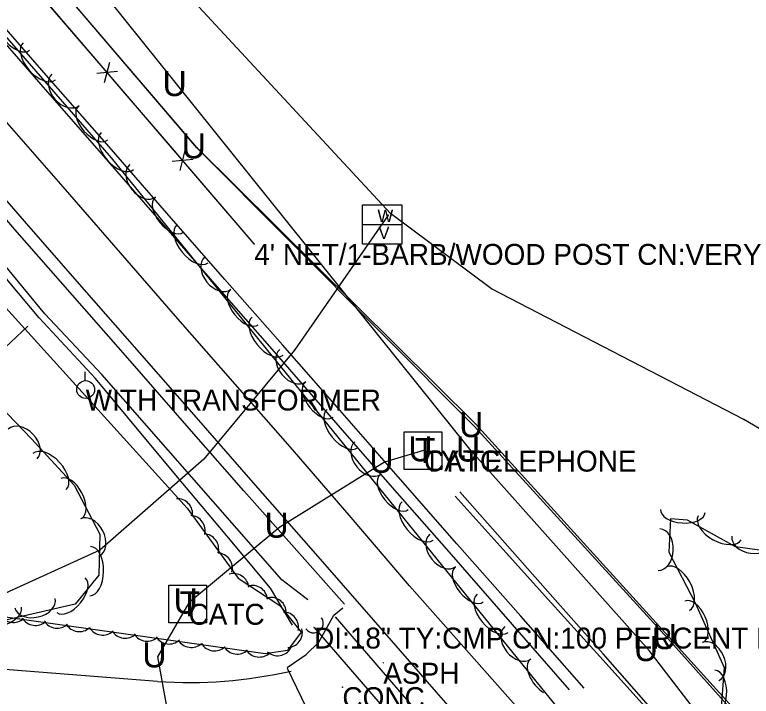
# Model space of a CAD drawing. Extents: x 954793 to 988390, y 1867850 to 1924428.
# Drawn here: x 966003.6 to 966179.6, y 1898063.4 to 1898226.2 of the extents above; entities that cross this region are included whole.
import ezdxf

# ---------------------------------------------------------------- set-up
doc = ezdxf.new("R2010")
doc.units = 0
for name, color, linetype in [('Default', 7, 'Continuous'), ('S_CROSS_DRAIN', 7, 'Continuous'), ('S_DITCHLINE', 7, 'Continuous'), ('S_DRG_PT_SYM', 7, 'Continuous'), ('S_EDGE_BITUMINOUS', 7, 'Continuous'), ('S_EDGE_CONCRETE', 7, 'Continuous'), ('S_EDGE_PAVEMENT', 7, 'Continuous'), ('S_FENCE', 7, 'Continuous'), ('S_FENCE_ANNOT', 7, 'Continuous'), ('S_FIBER_OPTIC_CABLE', 7, 'Continuous'), ('S_GRAVEL_ROAD', 7, 'Continuous'), ('S_MSC_PT_SYM', 7, 'Continuous'), ('S_PAVEMENT_CROWN', 7, 'Continuous'), ('S_SHOULDER', 7, 'Continuous'), ('S_SIDE_DRAIN', 7, 'Continuous'), ('S_SIDE_DRAIN_ANNOT', 7, 'Continuous'), ('S_SURVEY_TEXT_ANNOT', 7, 'Continuous'), ('S_TELEPHONE_UTILITIES', 7, 'Continuous'), ('S_TELEPHONE_UTILITIES_ANNOT', 7, 'Continuous'), ('S_TREE', 7, 'Continuous'), ('S_UNDERGROUND_CABLE', 7, 'Continuous'), ('S_UNDERGROUND_CABLE_ANNOT', 7, 'Continuous'), ('S_UTILITY_POLE', 7, 'Continuous'), ('S_UTILITY_POLE_ANNOT', 7, 'Continuous'), ('S_UTL_PT_SYM', 7, 'Continuous'), ('S_WATER_UTILITIES', 7, 'Continuous')]:
    doc.layers.add(name, color=color, linetype=linetype)

msp = doc.modelspace()

# ---------------------------------------------------------------- linework, layer by layer
at = {"layer": 'S_CROSS_DRAIN'}
msp.add_arc((966075.01, 1898080.89), 2.3, 214.6551, 34.9843, dxfattribs=at)
at = {"layer": 'S_DITCHLINE'}
for points in [[(966073.58, 1898086.44), (966067.42, 1898091.22), (966056.65, 1898103.48), (966045.89, 1898115.74), (966035.12, 1898127.99), (966024.35, 1898140.25), (966010.79, 1898154.79), (965998.07, 1898170.07), (965985.36, 1898185.36), (965972.64, 1898200.64), (965959.92, 1898215.93), (965949.31, 1898227.62)], [(966069.95, 1898080.43), (966064.68, 1898089.27), (966054.22, 1898101.77), (966043.76, 1898114.28), (966033.3, 1898126.78), (966022.84, 1898139.29), (966009.42, 1898153.85), (965996.56, 1898169.01), (965983.71, 1898184.16), (965970.85, 1898199.31), (965957.99, 1898214.47), (965947.56, 1898226.26)], [(965991.12, 1898137.85), (966001.28, 1898146.72), (966006.67, 1898151.81)], [(966173.33, 1898040.58), (966164.13, 1898050.37), (966154.92, 1898060.15), (966143.39, 1898072.93), (966131.86, 1898085.71), (966120.33, 1898098.48), (966108.8, 1898111.26)], [(966174.22, 1898041.14), (966164.93, 1898050.89), (966155.63, 1898060.64), (966144.2, 1898073.54), (966132.77, 1898086.45), (966121.34, 1898099.36), (966109.91, 1898112.27)]]:
    msp.add_lwpolyline(points, dxfattribs=at)
at = {"layer": 'S_DRG_PT_SYM'}
msp.add_lwpolyline([(966075.11, 1898079.84), (966075.11, 1898079.89), (966075.11, 1898079.84), (966075.06, 1898079.84), (966075.11, 1898079.84), (966075.11, 1898079.79), (966075.11, 1898079.84), (966075.16, 1898079.84)], dxfattribs=at)
at = {"layer": 'S_EDGE_BITUMINOUS'}
msp.add_lwpolyline([(966068.68, 1898070.31), (966073.2, 1898073.4), (966076.25, 1898076.4), (966079.87, 1898082.84), (966082, 1898084.55)], dxfattribs=at)
at = {"layer": 'S_EDGE_CONCRETE'}
for points in [[(966080.13, 1898082.39), (966093.61, 1898066.85), (966099.76, 1898059.75)], [(966078.95, 1898049.01), (966068.77, 1898070.1)]]:
    msp.add_lwpolyline(points, dxfattribs=at)
at = {"layer": 'S_EDGE_PAVEMENT'}
for points in [[(966136.19, 1898064.99), (966122.54, 1898080.57), (966107.36, 1898097.91), (966093.33, 1898113.97), (966079.3, 1898130.03), (966065.64, 1898145.66), (966051.98, 1898161.29), (966038.15, 1898177.16), (966024.33, 1898193.02), (966009.85, 1898209.57), (965995.36, 1898226.11), (965980.76, 1898242.77)], [(966119.98, 1898046.54), (966119.4, 1898047.21), (966104.36, 1898064.45), (966089.31, 1898081.69), (966074.94, 1898098.1), (966060.56, 1898114.51), (966046.97, 1898130.03), (966033.39, 1898145.54), (966019.64, 1898161.24), (966005.9, 1898176.93), (965991.56, 1898193.34), (965977.23, 1898209.76), (965962.49, 1898226.64)]]:
    msp.add_lwpolyline(points, dxfattribs=at)
at = {"layer": 'S_FENCE'}
for p, q in [((966060.8, 1898171.46), (966009.74, 1898230.96)), ((966025.04, 1898209.99), (966026.28, 1898214.83)), ((966028.15, 1898212.65), (966023.17, 1898212.16)), ((966043.08, 1898188.97), (966044.32, 1898193.81)), ((966046.18, 1898191.64), (966041.21, 1898191.15))]:
    msp.add_line(p, q, dxfattribs=at)
for points in [[(966024.73, 1898213.5), (966009.74, 1898230.96)], [(966042.76, 1898192.48), (966026.96, 1898210.89)], [(966060.8, 1898171.46), (966045, 1898189.87)]]:
    msp.add_lwpolyline(points, dxfattribs=at)
at = {"layer": 'S_FIBER_OPTIC_CABLE'}
for p, q in [((966047.05, 1898194.49), (965972.67, 1898281.5)), ((966113.73, 1898128.51), (966047.05, 1898194.49)), ((966159.92, 1898077.6), (966113.73, 1898128.51)), ((966197.27, 1898036.41), (966159.92, 1898077.6))]:
    msp.add_line(p, q, dxfattribs=at)
at = {"layer": 'S_GRAVEL_ROAD'}
msp.add_lwpolyline([(966037.71, 1898066.98), (966002.22, 1898069.78), (965947.84, 1898075.19), (965877.89, 1898079.18), (965838.12, 1898080.07)], dxfattribs=at)
msp.add_ellipse((966046.79, 1898174.17), major_axis=(101.65, 40.86), ratio=0.977575, start_param=4.254765, end_param=4.548341, dxfattribs=at)
at = {"layer": 'S_MSC_PT_SYM'}
for points in [[(966060.8, 1898171.46), (966060.8, 1898171.51), (966060.8, 1898171.46), (966060.75, 1898171.46), (966060.8, 1898171.46), (966060.8, 1898171.41), (966060.8, 1898171.46), (966060.85, 1898171.46)], [(966091.65, 1898071.44), (966091.65, 1898071.49), (966091.65, 1898071.44), (966091.6, 1898071.44), (966091.65, 1898071.44), (966091.65, 1898071.39), (966091.65, 1898071.44), (966091.7, 1898071.44)], [(966081.88, 1898065.61), (966081.88, 1898065.66), (966081.88, 1898065.61), (966081.83, 1898065.61), (966081.88, 1898065.61), (966081.88, 1898065.56), (966081.88, 1898065.61), (966081.93, 1898065.61)]]:
    msp.add_lwpolyline(points, dxfattribs=at)
at = {"layer": 'S_PAVEMENT_CROWN'}
msp.add_lwpolyline([(966184.03, 1897991.61), (966169.77, 1898008.02), (966155.5, 1898024.44), (966142.16, 1898039.71), (966128.82, 1898054.98), (966113.38, 1898072.39), (966097.94, 1898089.8), (966083.94, 1898106.1), (966069.94, 1898122.4), (966056.24, 1898138), (966042.54, 1898153.6), (966028.84, 1898169.34), (966015.14, 1898185.08), (966000.64, 1898201.64), (965986.14, 1898218.2), (965971.61, 1898234.92)], dxfattribs=at)
at = {"layer": 'S_SHOULDER'}
for points in [[(966082.36, 1898085.46), (966070.32, 1898098.98), (966058.29, 1898112.5), (966044.71, 1898128.03), (966031.13, 1898143.57), (966017.34, 1898159.24), (966003.56, 1898174.9), (965989.32, 1898191.41), (965975.09, 1898207.92), (965960.38, 1898224.63), (965945.66, 1898241.34)], [(966139.65, 1898065.38), (966124.49, 1898082.54), (966109.19, 1898099.86), (966095.24, 1898115.81), (966081.28, 1898131.76), (966067.53, 1898147.36), (966053.77, 1898162.96), (966039.94, 1898178.79), (966026.1, 1898194.62), (966011.62, 1898211.13), (965997.14, 1898227.65)]]:
    msp.add_lwpolyline(points, dxfattribs=at)
at = {"layer": 'S_SIDE_DRAIN'}
msp.add_line((966075.11, 1898079.84), (966095.54, 1898056.38), dxfattribs=at)
at = {"layer": 'S_TELEPHONE_UTILITIES'}
for points in [[(966096.65, 1898117.62), (966096.65, 1898126.62), (966105.65, 1898126.62), (966105.65, 1898117.62)], [(966040.38, 1898081.01), (966040.38, 1898090.01), (966049.38, 1898090.01), (966049.38, 1898081.01)]]:
    msp.add_lwpolyline(points, close=True, dxfattribs=at)
at = {"layer": 'S_TREE'}
for points in [[(966228.3, 1898128.84), (966223.42, 1898116.9), (966204.82, 1898106.4), (966187.84, 1898097.45), (966175.86, 1898099.12), (966164.34, 1898105.51), (966160.26, 1898105.79), (966159.93, 1898097.84), (966166.23, 1898085.79), (966173.09, 1898070.33), (966172.31, 1898059.76), (966166.41, 1898050.47), (966162.96, 1898047.23), (966147.35, 1898043.44), (966139.53, 1898053.09), (966026.69, 1898192.02), (965907.53, 1898329.01), (965824.15, 1898434.06)], [(965780.72, 1898387.03), (965878.03, 1898273.35), (965986.56, 1898146.73), (966007.57, 1898124.95), (966017.8, 1898113.85), (966023.87, 1898102.16), (966023.69, 1898092.36), (966018.01, 1898085.42), (965998.24, 1898080.94), (965905.25, 1898088.9), (965847.36, 1898101.49), (965818.52, 1898108.22), (965806.95, 1898113.23), (965793.25, 1898119.75)], [(965999.08, 1898158.74), (966044.77, 1898108.39), (966056.98, 1898091.66), (966066.95, 1898085.15), (966072.03, 1898078.73), (966068.73, 1898074.35), (966063.42, 1898073.56), (965993.99, 1898083.37)]]:
    msp.add_lwpolyline(points, dxfattribs=at)
for centre, start, end in [((966042.44, 1898106.99), 351.4182, 93.0151), ((966045.46, 1898102.98), 345.343, 86.9399), ((966048.67, 1898098.59), 345.343, 86.9399), ((966051.97, 1898094.01), 345.343, 86.9399), ((966055.89, 1898089.11), 6.0496, 107.6465), ((966060.35, 1898086.28), 6.0496, 107.6465), ((966064.81, 1898083.41), 6.0496, 107.6465), ((966003.23, 1898084.72), 211.1552, 312.7521), ((966067.75, 1898079.91), 347.576, 89.1729), ((966008.49, 1898084.01), 211.1552, 312.7521), ((966013.73, 1898083.34), 211.1552, 312.7521), ((966019, 1898082.52), 211.1552, 312.7521), ((966024.59, 1898081.7), 211.1552, 312.7521), ((966068.67, 1898078.69), 272.1055, 13.7024), ((966029.98, 1898080.94), 211.1552, 312.7521), ((966035.24, 1898080.23), 211.1552, 312.7521), ((966040.48, 1898079.56), 211.1552, 312.7521), ((966045.75, 1898078.74), 211.1552, 312.7521), ((966051.34, 1898077.92), 211.1552, 312.7521), ((966056.72, 1898077.15), 211.1552, 312.7521), ((966061.98, 1898076.45), 211.1552, 312.7521), ((966066.43, 1898076.77), 227.7626, 329.3595)]:
    msp.add_arc(centre, 3.64, start, end, dxfattribs=at)
for centre, major_axis, ratio, end_param in [((966003.62, 1898221.77), (3.51, -4.03), 0.540699, 6.283185), ((966009.44, 1898215.08), (3.85, -4.43), 0.55008, 6.283185), ((966015.71, 1898208.27), (3.25, -3.74), 0.685311, 6.283185), ((966022.28, 1898200.32), (3.51, -4.03), 0.540699, 6.283185), ((966028.1, 1898193.63), (3.85, -4.43), 0.55008, 6.283185), ((966034.19, 1898186.56), (3.12, -3.85), 0.685311, 6.283185), ((966040.48, 1898178.4), (3.37, -4.15), 0.540699, 6.283185), ((966046.07, 1898171.52), (3.7, -4.56), 0.55008, 6.283185), ((966052.11, 1898164.49), (3.12, -3.85), 0.685311, 6.283185), ((966058.41, 1898156.33), (3.37, -4.15), 0.540699, 6.283185), ((966064, 1898149.45), (3.7, -4.56), 0.55008, 6.283185), ((966070.04, 1898142.43), (3.12, -3.85), 0.685311, 6.283185), ((966076.33, 1898134.26), (3.37, -4.15), 0.540699, 6.283185), ((966081.92, 1898127.38), (3.7, -4.56), 0.55008, 6.283185), ((966005.47, 1898123.69), (-3.44, 3.57), 0.685311, 6.283185), ((966087.96, 1898120.36), (3.12, -3.85), 0.685311, 6.283185), ((966011.91, 1898117.11), (-3.98, 4.31), 0.55008, 6.283185), ((966094.26, 1898112.19), (3.37, -4.15), 0.540699, 6.283185), ((966017.06, 1898110.67), (-2.46, 4.75), 0.540699, 6.283185), ((966099.85, 1898105.31), (3.7, -4.56), 0.55008, 6.283185), ((966163.27, 1898107.71), (5.33, -0.37), 0.540699, 6.283185), ((966021.58, 1898101.41), (-2.28, 4.4), 0.685311, 6.283185), ((966172.05, 1898103.66), (5.13, -2.85), 0.55008, 6.283185), ((966157.57, 1898098.46), (0.21, 4.95), 0.685311, 6.283185), ((966105.89, 1898098.29), (3.12, -3.85), 0.685311, 6.283185), ((966179.88, 1898100.97), (4.91, -0.69), 0.685311, 6.283185), ((966021.59, 1898093.33), (0.1, 5.87), 0.55008, 6.283185), ((966112.18, 1898090.13), (3.37, -4.15), 0.540699, 6.283185), ((966162.1, 1898089.12), (-2.72, 5.2), 0.55008, 6.283185), ((966017.02, 1898087.56), (3.39, 4.14), 0.540699, 6.283185), ((966008.44, 1898085.69), (4.83, 1.1), 0.685311, 6.283185), ((966117.77, 1898083.24), (3.7, -4.56), 0.55008, 6.283185), ((966165.92, 1898081.27), (-2.17, 4.89), 0.540699, 6.283185), ((965999.47, 1898083.39), (5.72, 1.3), 0.55008, 6.283185), ((966123.81, 1898076.22), (3.12, -3.85), 0.685311, 6.283185), ((966169.86, 1898071.75), (-2.01, 4.53), 0.685311, 6.283185), ((966130.1, 1898068.06), (3.37, -4.15), 0.540699, 5.26961), ((966170.49, 1898063.85), (0.43, 5.85), 0.55008, 6.283185)]:
    msp.add_ellipse(centre, major_axis=major_axis, ratio=ratio, start_param=3.141593, end_param=end_param, dxfattribs=at)
at = {"layer": 'S_UNDERGROUND_CABLE'}
for p, q in [((966042.52, 1898209.31), (965979.69, 1898287.58)), ((966047.09, 1898194.42), (965972.67, 1898281.51)), ((966112.64, 1898122.04), (966042.52, 1898209.31)), ((966113.42, 1898127.87), (966047.09, 1898194.42)), ((966159.66, 1898077.25), (966113.42, 1898127.87)), ((966101.29, 1898122.1), (966091.94, 1898119.35)), ((966155.17, 1898074.39), (966112.64, 1898122.04)), ((966091.94, 1898119.35), (966066.89, 1898103.85)), ((966066.89, 1898103.85), (966045.16, 1898085.73)), ((966045.16, 1898085.73), (966037.69, 1898072.88)), ((966196.56, 1898036), (966159.66, 1898077.25)), ((966185.07, 1898035.55), (966155.17, 1898074.39)), ((966037.69, 1898072.88), (966045.02, 1898032.83))]:
    msp.add_line(p, q, dxfattribs=at)
at = {"layer": 'S_UTILITY_POLE'}
msp.add_line((966020.4, 1898138.82), (966020.4, 1898140.93), dxfattribs=at)
msp.add_circle((966020.52, 1898136.68), 2.13, dxfattribs=at)
at = {"layer": 'S_UTL_PT_SYM'}
for points in [[(966047.05, 1898194.49), (966047.05, 1898194.54), (966047.05, 1898194.49), (966047, 1898194.49), (966047.05, 1898194.49), (966047.05, 1898194.44), (966047.05, 1898194.49), (966047.1, 1898194.49)], [(966092.82, 1898178.32), (966092.82, 1898178.37), (966092.82, 1898178.32), (966092.77, 1898178.32), (966092.82, 1898178.32), (966092.82, 1898178.27), (966092.82, 1898178.32), (966092.87, 1898178.32)], [(966093.35, 1898178.74), (966093.35, 1898178.79), (966093.35, 1898178.74), (966093.3, 1898178.74), (966093.35, 1898178.74), (966093.35, 1898178.69), (966093.35, 1898178.74), (966093.4, 1898178.74)], [(966117.54, 1898160.75), (966117.54, 1898160.8), (966117.54, 1898160.75), (966117.49, 1898160.75), (966117.54, 1898160.75), (966117.54, 1898160.7), (966117.54, 1898160.75), (966117.59, 1898160.75)], [(966070.41, 1898146.06), (966070.41, 1898146.11), (966070.41, 1898146.06), (966070.36, 1898146.06), (966070.41, 1898146.06), (966070.41, 1898146.01), (966070.41, 1898146.06), (966070.46, 1898146.06)], [(966177.84, 1898129.51), (966177.84, 1898129.56), (966177.84, 1898129.51), (966177.79, 1898129.51), (966177.84, 1898129.51), (966177.84, 1898129.46), (966177.84, 1898129.51), (966177.89, 1898129.51)], [(966113.73, 1898128.51), (966113.73, 1898128.56), (966113.73, 1898128.51), (966113.68, 1898128.51), (966113.73, 1898128.51), (966113.73, 1898128.46), (966113.73, 1898128.51), (966113.78, 1898128.51)], [(966048.73, 1898120.04), (966048.73, 1898120.09), (966048.73, 1898120.04), (966048.68, 1898120.04), (966048.73, 1898120.04), (966048.73, 1898119.99), (966048.73, 1898120.04), (966048.78, 1898120.04)], [(966023.89, 1898098.34), (966023.89, 1898098.39), (966023.89, 1898098.34), (966023.84, 1898098.34), (966023.89, 1898098.34), (966023.89, 1898098.29), (966023.89, 1898098.34), (966023.94, 1898098.34)], [(966159.92, 1898077.6), (966159.92, 1898077.65), (966159.92, 1898077.6), (966159.87, 1898077.6), (966159.92, 1898077.6), (966159.92, 1898077.55), (966159.92, 1898077.6), (966159.97, 1898077.6)]]:
    msp.add_lwpolyline(points, dxfattribs=at)
at = {"layer": 'S_WATER_UTILITIES'}
for p, q in [((966093.35, 1898178.74), (966029.3, 1898247.76)), ((966086.7, 1898180.83), (966096.11, 1898180.83)), ((966086.7, 1898171.41), (966086.7, 1898180.83)), ((966096.11, 1898180.83), (966096.11, 1898171.41)), ((966092.82, 1898178.32), (966070.41, 1898146.06)), ((966117.54, 1898160.75), (966093.35, 1898178.74)), ((966086.7, 1898176.14), (966096.11, 1898176.14)), ((966096.11, 1898171.41), (966086.7, 1898171.41)), ((966177.84, 1898129.51), (966117.54, 1898160.75)), ((966070.41, 1898146.06), (966048.73, 1898120.04)), ((966219.85, 1898104.9), (966177.84, 1898129.51)), ((966048.73, 1898120.04), (966023.89, 1898098.34)), ((966023.89, 1898098.34), (965997.39, 1898086.24))]:
    msp.add_line(p, q, dxfattribs=at)

# ---------------------------------------------------------------- texts
at = {"layer": 'Default'}
for p in [(966038.89, 1898206.77), (966043.46, 1898191.88), (966109.79, 1898125.32), (966097.66, 1898119.55), (966109.01, 1898119.49), (966088.32, 1898116.8), (966063.26, 1898101.3), (966041.53, 1898083.19), (966156.03, 1898074.7), (966151.54, 1898071.85), (966034.06, 1898070.34)]:
    msp.add_text('U', height=6, rotation=360, dxfattribs=at).set_placement(p)
at = {"layer": 'S_FENCE_ANNOT'}
msp.add_text("4' NET/1-BARB/WOOD POST CN:VERY", height=5, dxfattribs=at).set_placement((966060.8, 1898166.46))
at = {"layer": 'S_SIDE_DRAIN_ANNOT'}
msp.add_text('DI:18" TY:CMP CN:100 PERCENT FI', height=5, dxfattribs=at).set_placement((966075.11, 1898074.84))
at = {"layer": 'S_SURVEY_TEXT_ANNOT'}
for s, p in [('ASPH', (966091.65, 1898066.44)), ('CONC', (966081.88, 1898060.61))]:
    msp.add_text(s, height=5, dxfattribs=at).set_placement(p)
at = {"layer": 'S_TELEPHONE_UTILITIES'}
for p in [(966099.22, 1898119.12), (966042.94, 1898082.51)]:
    msp.add_text('T', height=6, rotation=360, dxfattribs=at).set_placement(p)
at = {"layer": 'S_TELEPHONE_UTILITIES_ANNOT'}
for p in [(966101.38, 1898117.14), (966045.11, 1898080.52)]:
    msp.add_text('CATC', height=5, dxfattribs=at).set_placement(p)
at = {"layer": 'S_UNDERGROUND_CABLE_ANNOT'}
msp.add_text('TY:TELEPHONE', height=5, dxfattribs=at).set_placement((966101.29, 1898117.1))
at = {"layer": 'S_UTILITY_POLE_ANNOT'}
msp.add_text('WITH TRANSFORMER', height=5, dxfattribs=at).set_placement((966020.52, 1898131.68))
at = {"layer": 'S_WATER_UTILITIES'}
for s, p in [('W', (966090.25, 1898176.67)), ('V', (966090.48, 1898172.61))]:
    msp.add_text(s, height=3, rotation=360, dxfattribs=at).set_placement(p)

doc.saveas('drawing.dxf')
